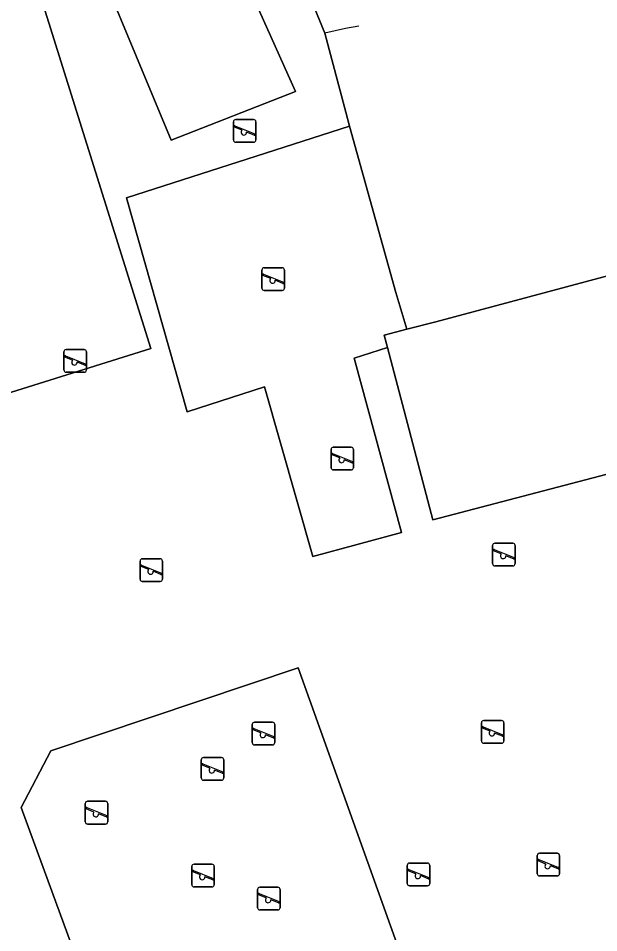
# Model space of a CAD drawing. Extents: x 159371 to 159986, y 382987 to 383597.
# Drawn here: x 159609.51 to 159635.1, y 383348.55 to 383388.85 of the extents above; entities that cross this region are included whole.
import ezdxf

# ---------------------------------------------------------------- set-up
doc = ezdxf.new("R2010")
doc.units = 0
for name, color, linetype in [('IMGEO_Erf', 7, 'Continuous'), ('IMGEO_Groenvoorziening', 7, 'Continuous'), ('IMGEO_Hek', 7, 'Continuous'), ('IMGEO_Speelvoorziening', 7, 'Continuous'), ('IMGEO_Terreindeel_zand', 7, 'Continuous'), ('IMGEO_Voetpad_gesloten', 7, 'Continuous')]:
    doc.layers.add(name, color=color, linetype=linetype)

msp = doc.modelspace()

# ---------------------------------------------------------------- linework, layer by layer
at = {"layer": 'IMGEO_Erf'}
msp.add_lwpolyline([(159620.974, 383393.193), (159623.022, 383388.189), (159623.949, 383384.708), (159624.117, 383384.101), (159626.146, 383376.769), (159626.639, 383375.148), (159627.921, 383375.478), (159635.326, 383377.454), (159637.171, 383377.926), (159637.233, 383377.7), (159638.181, 383377.778), (159643.576, 383379.146), (159644.328, 383379.336), (159655.247, 383382.105), (159678.304, 383388.157), (159659.581, 383459.485)], dxfattribs=at)
at = {"layer": 'IMGEO_Groenvoorziening'}
for points in [[(159611.546, 383408.324), (159621.725, 383385.615), (159616.249, 383383.471), (159607.205, 383405.179)], [(159639.388, 383369.792), (159627.787, 383366.742), (159625.778, 383374.344), (159624.318, 383373.875), (159626.407, 383366.194), (159622.489, 383365.131), (159620.356, 383372.604), (159616.951, 383371.511), (159614.278, 383380.937), (159624.117, 383384.101), (159623.949, 383384.708), (159623.022, 383388.189), (159620.974, 383393.193)], [(159613.687, 383343.01), (159609.631, 383354.071), (159610.942, 383356.573), (159621.85, 383360.229), (159626.42, 383347.465)]]:
    msp.add_lwpolyline(points, dxfattribs=at)
for points in [[(159608.405, 383396.445), (159601.726, 383394.35), (159608.672, 383372.204), (159615.352, 383374.299)], [(159615.352, 383374.299), (159608.672, 383372.204), (159601.726, 383394.35), (159608.405, 383396.445)]]:
    msp.add_lwpolyline(points, close=True, dxfattribs=at)
at = {"layer": 'IMGEO_Hek'}
msp.add_lwpolyline([(159624.517, 383388.508), (159623.933, 383388.403), (159623.022, 383388.189), (159620.974, 383393.193), (159620.303, 383394.223)], dxfattribs=at)
at = {"layer": 'IMGEO_Speelvoorziening'}
for p, q in [((159618.991, 383383.486), (159618.991, 383384.286)), ((159618.991, 383384.286), (159618.991, 383383.486)), ((159619.06, 383384.111), (159619.936, 383383.758)), ((159619.091, 383384.386), (159619.881, 383384.386)), ((159619.881, 383384.386), (159619.091, 383384.386)), ((159619.981, 383384.286), (159619.981, 383383.486)), ((159619.981, 383383.486), (159619.981, 383384.286)), ((159619.374, 383383.914), (159619.035, 383384.051)), ((159619.912, 383383.698), (159619.572, 383383.835)), ((159619.881, 383383.386), (159619.091, 383383.386)), ((159619.091, 383383.386), (159619.881, 383383.386)), ((159620.251, 383376.954), (159620.251, 383377.754)), ((159620.251, 383377.754), (159620.251, 383376.954)), ((159620.351, 383377.854), (159621.141, 383377.854)), ((159621.141, 383377.854), (159620.351, 383377.854)), ((159621.241, 383377.754), (159621.241, 383376.954)), ((159621.241, 383376.954), (159621.241, 383377.754)), ((159620.634, 383377.382), (159620.295, 383377.519)), ((159620.32, 383377.579), (159621.196, 383377.226)), ((159621.172, 383377.166), (159620.832, 383377.303)), ((159621.141, 383376.854), (159620.351, 383376.854)), ((159620.351, 383376.854), (159621.141, 383376.854)), ((159611.517, 383373.351), (159611.517, 383374.151)), ((159611.517, 383374.151), (159611.517, 383373.351)), ((159611.617, 383374.251), (159612.407, 383374.251)), ((159612.407, 383374.251), (159611.617, 383374.251)), ((159612.507, 383374.151), (159612.507, 383373.351)), ((159612.507, 383373.351), (159612.507, 383374.151)), ((159611.9, 383373.779), (159611.561, 383373.916)), ((159611.586, 383373.976), (159612.462, 383373.623)), ((159612.438, 383373.563), (159612.098, 383373.7)), ((159612.407, 383373.251), (159611.617, 383373.251)), ((159611.617, 383373.251), (159612.407, 383373.251)), ((159623.296, 383369.045), (159623.296, 383369.845)), ((159623.296, 383369.845), (159623.296, 383369.045)), ((159623.679, 383369.473), (159623.34, 383369.61)), ((159623.365, 383369.67), (159624.241, 383369.317)), ((159623.396, 383369.945), (159624.186, 383369.945)), ((159624.186, 383369.945), (159623.396, 383369.945)), ((159624.286, 383369.845), (159624.286, 383369.045)), ((159624.286, 383369.045), (159624.286, 383369.845)), ((159624.217, 383369.257), (159623.877, 383369.394)), ((159624.186, 383368.945), (159623.396, 383368.945)), ((159623.396, 383368.945), (159624.186, 383368.945)), ((159630.421, 383364.818), (159630.421, 383365.618)), ((159630.421, 383365.618), (159630.421, 383364.818)), ((159630.521, 383365.718), (159631.311, 383365.718)), ((159631.311, 383365.718), (159630.521, 383365.718)), ((159631.411, 383365.618), (159631.411, 383364.818)), ((159631.411, 383364.818), (159631.411, 383365.618)), ((159630.804, 383365.246), (159630.465, 383365.383)), ((159630.49, 383365.443), (159631.366, 383365.09)), ((159631.342, 383365.03), (159631.002, 383365.167)), ((159614.875, 383364.13), (159614.875, 383364.93)), ((159614.875, 383364.93), (159614.875, 383364.13)), ((159614.944, 383364.755), (159615.82, 383364.402)), ((159614.975, 383365.03), (159615.765, 383365.03)), ((159615.765, 383365.03), (159614.975, 383365.03)), ((159615.865, 383364.93), (159615.865, 383364.13)), ((159615.865, 383364.13), (159615.865, 383364.93)), ((159615.258, 383364.558), (159614.919, 383364.695)), ((159615.796, 383364.342), (159615.456, 383364.479)), ((159631.311, 383364.718), (159630.521, 383364.718)), ((159630.521, 383364.718), (159631.311, 383364.718)), ((159615.765, 383364.03), (159614.975, 383364.03)), ((159614.975, 383364.03), (159615.765, 383364.03)), ((159630.028, 383357.904), (159630.818, 383357.904)), ((159630.818, 383357.904), (159630.028, 383357.904)), ((159619.824, 383356.93), (159619.824, 383357.73)), ((159619.824, 383357.73), (159619.824, 383356.93)), ((159620.207, 383357.358), (159619.868, 383357.495)), ((159619.893, 383357.555), (159620.769, 383357.202)), ((159619.924, 383357.83), (159620.714, 383357.83)), ((159620.714, 383357.83), (159619.924, 383357.83)), ((159620.814, 383357.73), (159620.814, 383356.93)), ((159620.814, 383356.93), (159620.814, 383357.73)), ((159629.928, 383357.004), (159629.928, 383357.804)), ((159629.928, 383357.804), (159629.928, 383357.004)), ((159630.311, 383357.432), (159629.972, 383357.569)), ((159629.997, 383357.629), (159630.873, 383357.276)), ((159630.918, 383357.804), (159630.918, 383357.004)), ((159630.918, 383357.004), (159630.918, 383357.804)), ((159620.745, 383357.142), (159620.405, 383357.279)), ((159630.849, 383357.216), (159630.509, 383357.353)), ((159620.714, 383356.83), (159619.924, 383356.83)), ((159619.924, 383356.83), (159620.714, 383356.83)), ((159630.818, 383356.904), (159630.028, 383356.904)), ((159630.028, 383356.904), (159630.818, 383356.904)), ((159617.574, 383355.371), (159617.574, 383356.171)), ((159617.574, 383356.171), (159617.574, 383355.371)), ((159617.957, 383355.799), (159617.618, 383355.936)), ((159617.643, 383355.996), (159618.519, 383355.643)), ((159617.674, 383356.271), (159618.464, 383356.271)), ((159618.464, 383356.271), (159617.674, 383356.271)), ((159618.564, 383356.171), (159618.564, 383355.371)), ((159618.564, 383355.371), (159618.564, 383356.171)), ((159618.495, 383355.583), (159618.155, 383355.72)), ((159618.464, 383355.271), (159617.674, 383355.271)), ((159617.674, 383355.271), (159618.464, 383355.271)), ((159612.561, 383354.342), (159613.351, 383354.342)), ((159613.351, 383354.342), (159612.561, 383354.342)), ((159612.461, 383353.442), (159612.461, 383354.242)), ((159612.461, 383354.242), (159612.461, 383353.442)), ((159612.844, 383353.87), (159612.505, 383354.007)), ((159612.53, 383354.067), (159613.406, 383353.714)), ((159613.451, 383354.242), (159613.451, 383353.442)), ((159613.451, 383353.442), (159613.451, 383354.242)), ((159613.382, 383353.654), (159613.042, 383353.791)), ((159613.351, 383353.342), (159612.561, 383353.342)), ((159612.561, 383353.342), (159613.351, 383353.342)), ((159632.386, 383351.152), (159632.386, 383351.952)), ((159632.386, 383351.952), (159632.386, 383351.152)), ((159632.486, 383352.052), (159633.276, 383352.052)), ((159633.276, 383352.052), (159632.486, 383352.052)), ((159633.376, 383351.952), (159633.376, 383351.152)), ((159633.376, 383351.152), (159633.376, 383351.952)), ((159617.156, 383350.67), (159617.156, 383351.47)), ((159617.156, 383351.47), (159617.156, 383350.67)), ((159617.256, 383351.57), (159618.046, 383351.57)), ((159618.046, 383351.57), (159617.256, 383351.57)), ((159618.146, 383351.47), (159618.146, 383350.67)), ((159618.146, 383350.67), (159618.146, 383351.47)), ((159626.658, 383350.719), (159626.658, 383351.519)), ((159626.658, 383351.519), (159626.658, 383350.719)), ((159626.758, 383351.619), (159627.548, 383351.619)), ((159627.548, 383351.619), (159626.758, 383351.619)), ((159627.648, 383351.519), (159627.648, 383350.719)), ((159627.648, 383350.719), (159627.648, 383351.519)), ((159632.769, 383351.58), (159632.43, 383351.717)), ((159632.455, 383351.777), (159633.331, 383351.424)), ((159633.307, 383351.364), (159632.967, 383351.501)), ((159617.539, 383351.098), (159617.2, 383351.235)), ((159617.225, 383351.295), (159618.101, 383350.942)), ((159627.041, 383351.147), (159626.702, 383351.284)), ((159626.727, 383351.344), (159627.603, 383350.991)), ((159627.579, 383350.931), (159627.239, 383351.068)), ((159633.276, 383351.052), (159632.486, 383351.052)), ((159632.486, 383351.052), (159633.276, 383351.052)), ((159618.077, 383350.882), (159617.737, 383351.019)), ((159618.046, 383350.57), (159617.256, 383350.57)), ((159617.256, 383350.57), (159618.046, 383350.57)), ((159620.058, 383349.655), (159620.058, 383350.455)), ((159620.058, 383350.455), (159620.058, 383349.655)), ((159620.127, 383350.28), (159621.003, 383349.927)), ((159620.158, 383350.555), (159620.948, 383350.555)), ((159620.948, 383350.555), (159620.158, 383350.555)), ((159621.048, 383350.455), (159621.048, 383349.655)), ((159621.048, 383349.655), (159621.048, 383350.455)), ((159627.548, 383350.619), (159626.758, 383350.619)), ((159626.758, 383350.619), (159627.548, 383350.619)), ((159620.441, 383350.083), (159620.102, 383350.22)), ((159620.979, 383349.867), (159620.639, 383350.004)), ((159620.948, 383349.555), (159620.158, 383349.555)), ((159620.158, 383349.555), (159620.948, 383349.555))]:
    msp.add_line(p, q, dxfattribs=at)
for centre, radius, start, end in [((159619.091, 383384.286), 0.1, 90, 180), ((159619.091, 383384.286), 0.1, 90, 180), ((159619.048, 383384.081), 0.0327, 68.078, 248.078), ((159619.881, 383384.286), 0.1, 0, 90), ((159619.881, 383384.286), 0.1, 360, 90), ((159619.453, 383383.824), 0.12, 130.9928, 5.1632), ((159619.924, 383383.728), 0.0327, 248.078, 68.078), ((159619.091, 383383.486), 0.1, 180, 270), ((159619.091, 383383.486), 0.1, 180, 270), ((159619.881, 383383.486), 0.1, 270, 0), ((159619.881, 383383.486), 0.1, 270, 0), ((159620.351, 383377.754), 0.1, 90, 180), ((159620.351, 383377.754), 0.1, 90, 180), ((159621.141, 383377.754), 0.1, 0, 90), ((159621.141, 383377.754), 0.1, 360, 90), ((159620.308, 383377.549), 0.0327, 68.078, 248.078), ((159620.713, 383377.292), 0.12, 130.9928, 5.1632), ((159620.351, 383376.954), 0.1, 180, 270), ((159620.351, 383376.954), 0.1, 180, 270), ((159621.141, 383376.954), 0.1, 270, 0), ((159621.141, 383376.954), 0.1, 270, 0), ((159621.184, 383377.196), 0.0327, 248.078, 68.078), ((159611.617, 383374.151), 0.1, 90, 180), ((159611.617, 383374.151), 0.1, 90, 180), ((159612.407, 383374.151), 0.1, 0, 90), ((159612.407, 383374.151), 0.1, 360, 90), ((159611.574, 383373.946), 0.0327, 68.078, 248.078), ((159611.979, 383373.689), 0.12, 130.9928, 5.1632), ((159612.45, 383373.593), 0.0327, 248.078, 68.078), ((159611.617, 383373.351), 0.1, 180, 270), ((159611.617, 383373.351), 0.1, 180, 270), ((159612.407, 383373.351), 0.1, 270, 0), ((159612.407, 383373.351), 0.1, 270, 0), ((159623.396, 383369.845), 0.1, 90, 180), ((159623.396, 383369.845), 0.1, 90, 180), ((159623.353, 383369.64), 0.0327, 68.078, 248.078), ((159624.186, 383369.845), 0.1, 0, 90), ((159624.186, 383369.845), 0.1, 360, 90), ((159623.758, 383369.383), 0.12, 130.9928, 5.1632), ((159624.229, 383369.287), 0.0327, 248.078, 68.078), ((159623.396, 383369.045), 0.1, 180, 270), ((159623.396, 383369.045), 0.1, 180, 270), ((159624.186, 383369.045), 0.1, 270, 0), ((159624.186, 383369.045), 0.1, 270, 0), ((159630.521, 383365.618), 0.1, 90, 180), ((159630.521, 383365.618), 0.1, 90, 180), ((159631.311, 383365.618), 0.1, 0, 90), ((159631.311, 383365.618), 0.1, 360, 90), ((159630.478, 383365.413), 0.0327, 68.078, 248.078), ((159630.883, 383365.156), 0.12, 130.9928, 5.1632), ((159614.975, 383364.93), 0.1, 90, 180), ((159614.975, 383364.93), 0.1, 90, 180), ((159614.932, 383364.725), 0.0327, 68.078, 248.078), ((159615.765, 383364.93), 0.1, 0, 90), ((159615.765, 383364.93), 0.1, 360, 90), ((159630.521, 383364.818), 0.1, 180, 270), ((159630.521, 383364.818), 0.1, 180, 270), ((159631.311, 383364.818), 0.1, 270, 0), ((159631.311, 383364.818), 0.1, 270, 0), ((159631.354, 383365.06), 0.0327, 248.078, 68.078), ((159615.337, 383364.468), 0.12, 130.9928, 5.1632), ((159615.808, 383364.372), 0.0327, 248.078, 68.078), ((159614.975, 383364.13), 0.1, 180, 270), ((159614.975, 383364.13), 0.1, 180, 270), ((159615.765, 383364.13), 0.1, 270, 0), ((159615.765, 383364.13), 0.1, 270, 0), ((159630.028, 383357.804), 0.1, 90, 180), ((159630.028, 383357.804), 0.1, 90, 180), ((159630.818, 383357.804), 0.1, 0, 90), ((159630.818, 383357.804), 0.1, 360, 90), ((159619.924, 383357.73), 0.1, 90, 180), ((159619.924, 383357.73), 0.1, 90, 180), ((159619.881, 383357.525), 0.0327, 68.078, 248.078), ((159620.714, 383357.73), 0.1, 0, 90), ((159620.714, 383357.73), 0.1, 360, 90), ((159629.985, 383357.599), 0.0327, 68.078, 248.078), ((159620.286, 383357.268), 0.12, 130.9928, 5.1632), ((159620.757, 383357.172), 0.0327, 248.078, 68.078), ((159630.39, 383357.342), 0.12, 130.9928, 5.1632), ((159630.861, 383357.246), 0.0327, 248.078, 68.078), ((159619.924, 383356.93), 0.1, 180, 270), ((159619.924, 383356.93), 0.1, 180, 270), ((159620.714, 383356.93), 0.1, 270, 0), ((159620.714, 383356.93), 0.1, 270, 0), ((159630.028, 383357.004), 0.1, 180, 270), ((159630.028, 383357.004), 0.1, 180, 270), ((159630.818, 383357.004), 0.1, 270, 0), ((159630.818, 383357.004), 0.1, 270, 0), ((159617.674, 383356.171), 0.1, 90, 180), ((159617.674, 383356.171), 0.1, 90, 180), ((159617.631, 383355.966), 0.0327, 68.078, 248.078), ((159618.464, 383356.171), 0.1, 0, 90), ((159618.464, 383356.171), 0.1, 360, 90), ((159618.036, 383355.709), 0.12, 130.9928, 5.1632), ((159618.507, 383355.613), 0.0327, 248.078, 68.078), ((159617.674, 383355.371), 0.1, 180, 270), ((159617.674, 383355.371), 0.1, 180, 270), ((159618.464, 383355.371), 0.1, 270, 0), ((159618.464, 383355.371), 0.1, 270, 0), ((159612.561, 383354.242), 0.1, 90, 180), ((159612.561, 383354.242), 0.1, 90, 180), ((159613.351, 383354.242), 0.1, 0, 90), ((159613.351, 383354.242), 0.1, 360, 90), ((159612.518, 383354.037), 0.0327, 68.078, 248.078), ((159612.923, 383353.78), 0.12, 130.9928, 5.1632), ((159613.394, 383353.684), 0.0327, 248.078, 68.078), ((159612.561, 383353.442), 0.1, 180, 270), ((159612.561, 383353.442), 0.1, 180, 270), ((159613.351, 383353.442), 0.1, 270, 0), ((159613.351, 383353.442), 0.1, 270, 0), ((159632.486, 383351.952), 0.1, 90, 180), ((159632.486, 383351.952), 0.1, 90, 180), ((159633.276, 383351.952), 0.1, 0, 90), ((159633.276, 383351.952), 0.1, 360, 90), ((159617.256, 383351.47), 0.1, 90, 180), ((159617.256, 383351.47), 0.1, 90, 180), ((159618.046, 383351.47), 0.1, 0, 90), ((159618.046, 383351.47), 0.1, 360, 90), ((159626.758, 383351.519), 0.1, 90, 180), ((159626.758, 383351.519), 0.1, 90, 180), ((159627.548, 383351.519), 0.1, 0, 90), ((159627.548, 383351.519), 0.1, 360, 90), ((159632.443, 383351.747), 0.0327, 68.078, 248.078), ((159632.848, 383351.49), 0.12, 130.9928, 5.1632), ((159617.213, 383351.265), 0.0327, 68.078, 248.078), ((159617.618, 383351.008), 0.12, 130.9928, 5.1632), ((159626.715, 383351.314), 0.0327, 68.078, 248.078), ((159627.12, 383351.057), 0.12, 130.9928, 5.1632), ((159632.486, 383351.152), 0.1, 180, 270), ((159632.486, 383351.152), 0.1, 180, 270), ((159633.276, 383351.152), 0.1, 270, 0), ((159633.276, 383351.152), 0.1, 270, 0), ((159633.319, 383351.394), 0.0327, 248.078, 68.078), ((159617.256, 383350.67), 0.1, 180, 270), ((159617.256, 383350.67), 0.1, 180, 270), ((159618.046, 383350.67), 0.1, 270, 0), ((159618.046, 383350.67), 0.1, 270, 0), ((159618.089, 383350.912), 0.0327, 248.078, 68.078), ((159626.758, 383350.719), 0.1, 180, 270), ((159626.758, 383350.719), 0.1, 180, 270), ((159627.548, 383350.719), 0.1, 270, 0), ((159627.548, 383350.719), 0.1, 270, 0), ((159627.591, 383350.961), 0.0327, 248.078, 68.078), ((159620.158, 383350.455), 0.1, 90, 180), ((159620.158, 383350.455), 0.1, 90, 180), ((159620.115, 383350.25), 0.0327, 68.078, 248.078), ((159620.948, 383350.455), 0.1, 0, 90), ((159620.948, 383350.455), 0.1, 360, 90), ((159620.52, 383349.993), 0.12, 130.9928, 5.1632), ((159620.991, 383349.897), 0.0327, 248.078, 68.078), ((159620.158, 383349.655), 0.1, 180, 270), ((159620.158, 383349.655), 0.1, 180, 270), ((159620.948, 383349.655), 0.1, 270, 0), ((159620.948, 383349.655), 0.1, 270, 0)]:
    msp.add_arc(centre, radius, start, end, dxfattribs=at)
at = {"layer": 'IMGEO_Terreindeel_zand'}
msp.add_lwpolyline([(159607.205, 383405.179), (159616.249, 383383.471), (159621.725, 383385.615), (159611.546, 383408.324)], dxfattribs=at)
for points in [[(159624.117, 383384.101), (159614.278, 383380.937), (159616.951, 383371.511), (159620.356, 383372.604), (159622.489, 383365.131), (159626.407, 383366.194), (159624.318, 383373.875), (159625.778, 383374.344), (159625.634, 383374.89), (159626.639, 383375.148), (159626.146, 383376.769)], [(159613.687, 383343.01), (159619.501, 383345), (159626.42, 383347.465), (159621.85, 383360.229), (159610.942, 383356.573), (159609.631, 383354.071)]]:
    msp.add_lwpolyline(points, close=True, dxfattribs=at)
at = {"layer": 'IMGEO_Voetpad_gesloten'}
msp.add_lwpolyline([(159637.233, 383377.7), (159637.171, 383377.926), (159635.326, 383377.454), (159627.921, 383375.478), (159626.639, 383375.148), (159625.634, 383374.89), (159625.778, 383374.344), (159627.787, 383366.742), (159639.388, 383369.792)], close=True, dxfattribs=at)

doc.saveas('drawing.dxf')
